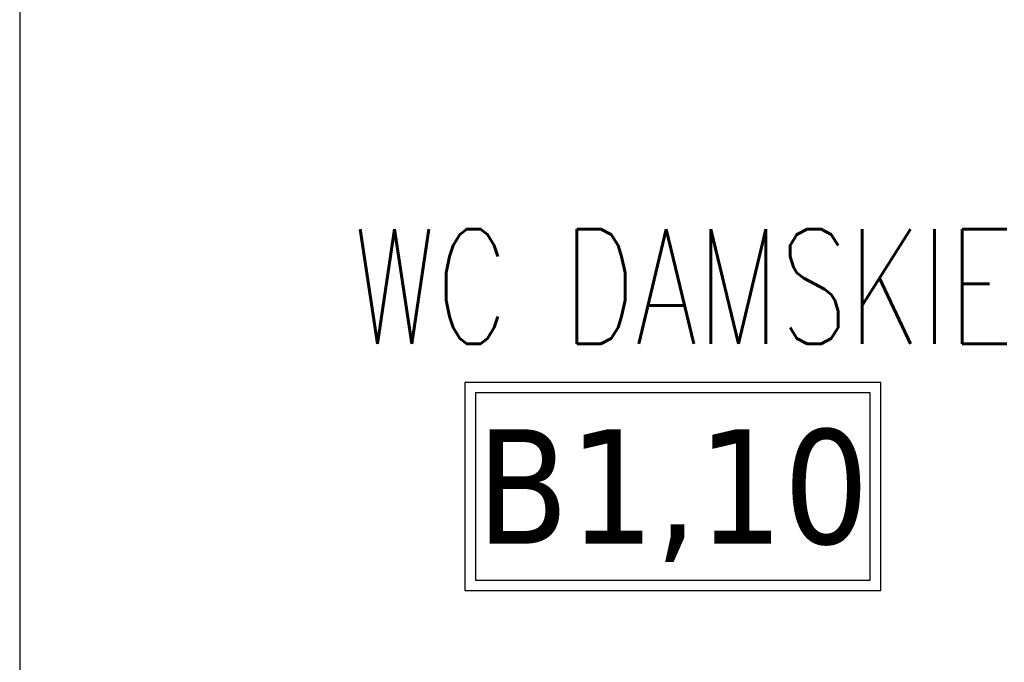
# Model space of a CAD drawing. Header units: millimetres. Extents: x 28600 to 181045, y -399112 to -163690.
# Tile 258 of 482: x 60825 to 60928, y -195338 to -195271. Entities that reach past the tile are written whole.
import ezdxf
from ezdxf.enums import TextEntityAlignment as Align

# ---------------------------------------------------------------- set-up
doc = ezdxf.new("R2010")
doc.units = ezdxf.units.MM
doc.layers.add('!! 0_ Istn-sciany', color=8, linetype='Continuous')
doc.layers.add('!! 0_Opis_pom', color=8, linetype='Continuous')
doc.styles.add('ARIAL', font='tahoma.ttf')
doc.styles.add('TXT', font='simplex.shx')

msp = doc.modelspace()

# ---------------------------------------------------------------- linework, layer by layer
at = {"layer": '!! 0_ Istn-sciany'}
msp.add_lwpolyline([(60824.56735, -195253.12813), (60824.56735, -195369.12813)], dxfattribs=at)
at = {"layer": '!! 0_Opis_pom', "ltscale": 0.7}
for points in [[(60871.18126, -195330.33825), (60914.70126, -195330.33825), (60914.70126, -195308.57825), (60871.18126, -195308.57825)], [(60872.26926, -195329.25025), (60913.61326, -195329.25025), (60913.61326, -195309.66625), (60872.26926, -195309.66625)]]:
    msp.add_lwpolyline(points, close=True, dxfattribs=at)

# ---------------------------------------------------------------- texts
at = {"layer": '!! 0_Opis_pom', "ltscale": 0.7, "style": 'TXT', "width": 0.7}
msp.add_text('WC DAMSKIE', height=12, dxfattribs=at).set_placement((60894.05639, -195304.53194), align=Align.CENTER)
at = {"layer": '!! 0_Opis_pom', "ltscale": 0.7, "style": 'ARIAL'}
msp.add_attdef('B1,10', text='', height=11.968, dxfattribs=at).set_placement((60892.94126, -195319.45825), align=Align.MIDDLE_CENTER)

doc.saveas('drawing.dxf')
